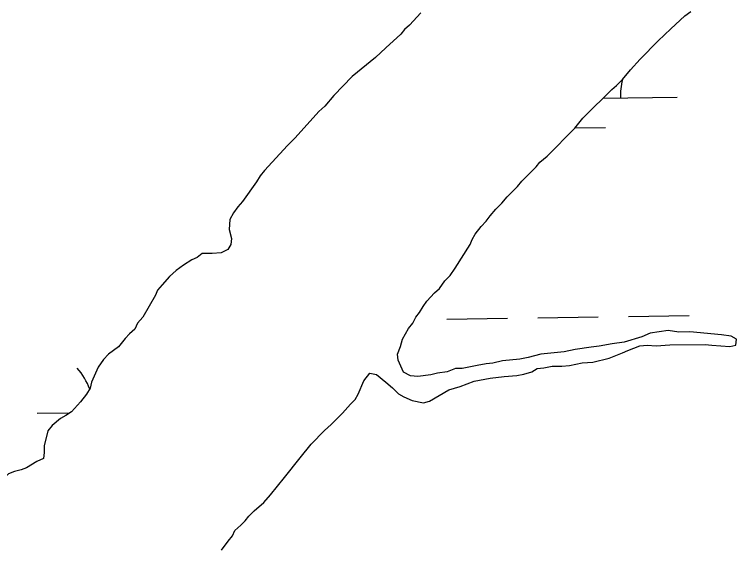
# Model space of a CAD drawing. Extents: x 3807117 to 3845308, y 337856 to 363736.
# Drawn here: x 3842125 to 3842506.4, y 350243.9 to 350524.9 of the extents above; entities that cross this region are included whole.
import ezdxf

# ---------------------------------------------------------------- set-up
doc = ezdxf.new("R2010")
doc.units = 0
doc.layers.add('V-TOPO-SHOR', color=7, linetype='Continuous')
doc.layers.add('V-WETL-SWMP', color=7, linetype='Continuous')

msp = doc.modelspace()

# ---------------------------------------------------------------- linework, layer by layer
at = {"layer": 'V-TOPO-SHOR'}
for p, q in [((3842479.09, 350524.12), (3842482.24, 350526.53)), ((3842339.61, 350525.73), (3842333.73, 350519.34)), ((3842471.62, 350517.32), (3842479.09, 350524.12)), ((3842333.73, 350519.34), (3842330.97, 350516.93)), ((3842329.01, 350514.54), (3842321.15, 350507.33)), ((3842330.97, 350516.93), (3842329.01, 350514.54)), ((3842464.94, 350510.91), (3842471.62, 350517.32)), ((3842455.52, 350501.31), (3842464.94, 350510.91)), ((3842321.15, 350507.33), (3842315.65, 350502.13)), ((3842315.65, 350502.13), (3842303.45, 350492.1)), ((3842450.41, 350495.72), (3842455.52, 350501.31)), ((3842446.1, 350490.52), (3842450.41, 350495.72)), ((3842303.45, 350492.1), (3842293.63, 350482.1)), ((3842442.96, 350487.32), (3842446.1, 350490.52)), ((3842435.49, 350480.12), (3842440.6, 350485.32)), ((3842440.6, 350485.32), (3842442.96, 350487.32)), ((3842293.63, 350482.1), (3842288.92, 350476.51)), ((3842431.17, 350476.12), (3842435.49, 350480.12)), ((3842288.92, 350476.51), (3842285.78, 350473.71)), ((3842285.78, 350473.71), (3842273.22, 350459.72)), ((3842425.27, 350470.12), (3842431.17, 350476.12)), ((3842420.96, 350464.92), (3842425.27, 350470.12)), ((3842406.43, 350450.12), (3842420.96, 350464.92)), ((3842273.22, 350459.72), (3842269.29, 350455.72)), ((3842269.29, 350455.72), (3842257.12, 350442.53)), ((3842402.49, 350446.92), (3842406.43, 350450.12)), ((3842400.53, 350444.52), (3842402.49, 350446.92)), ((3842257.12, 350442.53), (3842254.77, 350439.73)), ((3842393.07, 350436.92), (3842400.53, 350444.52)), ((3842254.77, 350439.73), (3842252.81, 350436.54)), ((3842252.81, 350436.54), (3842245.38, 350426.17)), ((3842390.72, 350434.12), (3842393.07, 350436.92)), ((3842385.22, 350428.53), (3842390.72, 350434.12)), ((3842382.47, 350425.33), (3842385.22, 350428.53)), ((3842243.02, 350423.37), (3842240.67, 350420.18)), ((3842245.38, 350426.17), (3842243.02, 350423.37)), ((3842379.33, 350422.13), (3842382.47, 350425.33)), ((3842240.67, 350420.18), (3842238.72, 350416.59)), ((3842376.19, 350418.53), (3842379.33, 350422.13)), ((3842238.72, 350416.59), (3842238.38, 350411.44)), ((3842371.48, 350412.94), (3842374.23, 350415.74)), ((3842374.23, 350415.74), (3842376.19, 350418.53)), ((3842238.38, 350411.44), (3842239.61, 350406.69)), ((3842368.35, 350408.95), (3842371.48, 350412.94)), ((3842366.79, 350406.16), (3842368.35, 350408.95)), ((3842239.61, 350406.69), (3842239.24, 350403.52)), ((3842365.62, 350403.37), (3842366.79, 350406.16)), ((3842237.68, 350400.73), (3842234.13, 350399.11)), ((3842239.24, 350403.52), (3842237.68, 350400.73)), ((3842357.81, 350391.01), (3842365.62, 350403.37)), ((3842221.46, 350396.61), (3842218.7, 350395.4)), ((3842224.22, 350398.62), (3842221.46, 350396.61)), ((3842229.37, 350398.67), (3842224.22, 350398.62)), ((3842234.13, 350399.11), (3842229.37, 350398.67)), ((3842214.36, 350392.59), (3842210.43, 350389.78)), ((3842218.7, 350395.4), (3842214.36, 350392.59)), ((3842210.43, 350389.78), (3842206.89, 350386.57)), ((3842355.07, 350387.02), (3842357.81, 350391.01)), ((3842206.89, 350386.57), (3842202.96, 350382.18)), ((3842352.32, 350384.22), (3842355.07, 350387.02)), ((3842202.96, 350382.18), (3842200.61, 350379.38)), ((3842349.58, 350380.24), (3842352.32, 350384.22)), ((3842200.61, 350379.38), (3842199.45, 350376.6)), ((3842342.9, 350373.43), (3842346.83, 350377.83)), ((3842346.83, 350377.83), (3842349.58, 350380.24)), ((3842199.45, 350376.6), (3842192.81, 350365.04)), ((3842340.95, 350370.64), (3842342.9, 350373.43)), ((3842338.99, 350367.45), (3842340.95, 350370.64)), ((3842337.03, 350365.06), (3842338.99, 350367.45)), ((3842190.06, 350361.84), (3842188.51, 350358.66)), ((3842192.81, 350365.04), (3842190.06, 350361.84)), ((3842333.12, 350359.08), (3842335.48, 350361.87)), ((3842335.48, 350361.87), (3842337.03, 350365.06)), ((3842188.51, 350358.66), (3842185.75, 350356.25)), ((3842330, 350353.5), (3842333.12, 350359.08)), ((3842185.75, 350356.25), (3842183.4, 350353.85)), ((3842456.45, 350354.65), (3842446.96, 350351.78)), ((3842460.79, 350356.67), (3842456.45, 350354.65)), ((3842470.29, 350357.94), (3842460.79, 350356.67)), ((3842475.85, 350357.2), (3842470.29, 350357.94)), ((3842481.8, 350357.25), (3842475.85, 350357.2)), ((3842498.46, 350355.82), (3842481.8, 350357.25)), ((3842503.62, 350355.07), (3842498.46, 350355.82)), ((3842506.41, 350353.51), (3842503.62, 350355.07)), ((3842183.4, 350353.85), (3842179.87, 350349.46)), ((3842328.85, 350349.52), (3842330, 350353.5)), ((3842440.63, 350350.93), (3842433.9, 350349.68)), ((3842446.96, 350351.78), (3842440.63, 350350.93)), ((3842464.02, 350349.96), (3842471.16, 350350.42)), ((3842471.16, 350350.42), (3842489.79, 350350.59)), ((3842489.79, 350350.59), (3842493.36, 350350.22)), ((3842506.04, 350350.34), (3842506.41, 350353.51)), ((3842179.87, 350349.46), (3842174.75, 350345.45)), ((3842327.3, 350345.54), (3842328.85, 350349.52)), ((3842415.29, 350346.74), (3842403.02, 350345.44)), ((3842421.23, 350347.98), (3842415.29, 350346.74)), ((3842429.54, 350349.25), (3842421.23, 350347.98)), ((3842433.9, 350349.68), (3842429.54, 350349.25)), ((3842446.22, 350346.23), (3842448.98, 350347.44)), ((3842448.98, 350347.44), (3842455.31, 350349.88)), ((3842455.31, 350349.88), (3842459.27, 350350.31)), ((3842459.27, 350350.31), (3842464.02, 350349.96)), ((3842493.36, 350350.22), (3842502.88, 350349.52)), ((3842502.88, 350349.52), (3842506.04, 350350.34)), ((3842174.75, 350345.45), (3842172, 350342.65)), ((3842327.73, 350342.38), (3842327.3, 350345.54)), ((3842391.94, 350342.96), (3842382.83, 350342.08)), ((3842396.29, 350343.79), (3842391.94, 350342.96)), ((3842403.02, 350345.44), (3842396.29, 350343.79)), ((3842430.41, 350341.33), (3842439.11, 350343.39)), ((3842439.11, 350343.39), (3842446.22, 350346.23)), ((3842172, 350342.65), (3842169.27, 350338.66)), ((3842330.56, 350336.06), (3842327.73, 350342.38)), ((3842369.38, 350339.58), (3842361.46, 350337.93)), ((3842374.12, 350340.42), (3842369.38, 350339.58)), ((3842377.69, 350340.85), (3842374.12, 350340.42)), ((3842382.83, 350342.08), (3842377.69, 350340.85)), ((3842404.67, 350338.32), (3842409.02, 350339.15)), ((3842409.02, 350339.15), (3842414.17, 350339.2)), ((3842414.17, 350339.2), (3842418.13, 350339.63)), ((3842418.13, 350339.63), (3842424.86, 350340.88)), ((3842424.86, 350340.88), (3842430.41, 350341.33)), ((3842169.27, 350338.66), (3842165.77, 350330.7)), ((3842309.59, 350331.51), (3842312.72, 350335.5)), ((3842312.72, 350335.5), (3842316.3, 350334.74)), ((3842334.14, 350334.11), (3842330.56, 350336.06)), ((3842348.4, 350335.43), (3842344.84, 350334.6)), ((3842353.55, 350336.27), (3842348.4, 350335.43)), ((3842357.89, 350337.89), (3842353.55, 350336.27)), ((3842361.46, 350337.93), (3842357.89, 350337.89)), ((3842393.99, 350335.05), (3842398.34, 350336.28)), ((3842398.34, 350336.28), (3842401.1, 350337.89)), ((3842401.1, 350337.89), (3842404.67, 350338.32)), ((3842306.48, 350324.35), (3842309.59, 350331.51)), ((3842316.3, 350334.74), (3842321.09, 350330.82)), ((3842338.11, 350333.75), (3842334.14, 350334.11)), ((3842344.84, 350334.6), (3842338.11, 350333.75)), ((3842367.87, 350331.24), (3842376.18, 350332.91)), ((3842376.18, 350332.91), (3842383.7, 350333.77)), ((3842383.7, 350333.77), (3842390.43, 350334.22)), ((3842390.43, 350334.22), (3842393.99, 350335.05)), ((3842165.01, 350327.52), (3842163.05, 350324.33)), ((3842165.77, 350330.7), (3842165.01, 350327.52)), ((3842321.09, 350330.82), (3842324.69, 350327.68)), ((3842324.69, 350327.68), (3842327.89, 350324.54)), ((3842354.43, 350326.76), (3842360.36, 350328.4)), ((3842360.36, 350328.4), (3842367.87, 350331.24)), ((3842163.05, 350324.33), (3842159.92, 350320.34)), ((3842304.92, 350321.56), (3842306.48, 350324.35)), ((3842327.89, 350324.54), (3842330.68, 350322.98)), ((3842344.18, 350320.72), (3842354.43, 350326.76)), ((3842159.92, 350320.34), (3842155.21, 350315.14)), ((3842302.56, 350319.16), (3842304.92, 350321.56)), ((3842330.68, 350322.98), (3842335.06, 350321.04)), ((3842335.06, 350321.04), (3842341.01, 350319.9)), ((3842341.01, 350319.9), (3842344.18, 350320.72)), ((3842298.25, 350314.36), (3842302.56, 350319.16)), ((3842152.06, 350313.13), (3842149.29, 350311.52)), ((3842155.21, 350315.14), (3842152.06, 350313.13)), ((3842292.36, 350308.36), (3842298.25, 350314.36)), ((3842149.29, 350311.52), (3842144.97, 350307.91)), ((3842142.61, 350305.12), (3842140.7, 350297.17)), ((3842144.97, 350307.91), (3842142.61, 350305.12)), ((3842281.75, 350297.96), (3842288.82, 350305.16)), ((3842288.82, 350305.16), (3842292.36, 350308.36)), ((3842140.7, 350297.17), (3842140.74, 350293.61)), ((3842275.87, 350290.77), (3842281.75, 350297.96)), ((3842140.74, 350293.61), (3842140.37, 350290.43)), ((3842140.37, 350290.43), (3842136.81, 350288.81)), ((3842267.64, 350280.39), (3842275.87, 350290.77)), ((3842131.29, 350285.59), (3842128.53, 350284.38)), ((3842136.81, 350288.81), (3842131.29, 350285.59)), ((3842128.53, 350284.38), (3842124.97, 350283.55)), ((3842260.19, 350271.2), (3842267.64, 350280.39)), ((3842256.66, 350267.2), (3842260.19, 350271.2)), ((3842251.54, 350262.8), (3842256.66, 350267.2)), ((3842248.79, 350260), (3842251.54, 350262.8)), ((3842246.83, 350257.6), (3842248.79, 350260)), ((3842241.33, 350252.4), (3842244.48, 350255.2)), ((3842244.48, 350255.2), (3842246.83, 350257.6)), ((3842240.17, 350249.61), (3842241.33, 350252.4)), ((3842237.81, 350246.82), (3842240.17, 350249.61)), ((3842234.29, 350242.03), (3842237.81, 350246.82))]:
    msp.add_line(p, q, dxfattribs=at)
at = {"layer": 'V-WETL-SWMP'}
for p, q in [((3842479.09, 350524.12), (3842482.24, 350526.53)), ((3842471.62, 350517.32), (3842479.09, 350524.12)), ((3842464.94, 350510.91), (3842471.62, 350517.32)), ((3842455.52, 350501.31), (3842464.94, 350510.91)), ((3842450.41, 350495.72), (3842455.52, 350501.31)), ((3842446.1, 350490.52), (3842450.41, 350495.72)), ((3842442.96, 350487.32), (3842446.1, 350490.52)), ((3842435.49, 350480.12), (3842440.6, 350485.32)), ((3842440.6, 350485.32), (3842442.96, 350487.32)), ((3842431.17, 350476.12), (3842435.49, 350480.12)), ((3842436.02, 350480.66), (3842475.04, 350481.25)), ((3842425.27, 350470.12), (3842431.17, 350476.12)), ((3842420.96, 350464.92), (3842425.27, 350470.12)), ((3842406.43, 350450.12), (3842420.96, 350464.92)), ((3842421.03, 350465.01), (3842437.27, 350465.25)), ((3842402.49, 350446.92), (3842406.43, 350450.12)), ((3842400.53, 350444.52), (3842402.49, 350446.92)), ((3842393.07, 350436.92), (3842400.53, 350444.52)), ((3842390.72, 350434.12), (3842393.07, 350436.92)), ((3842385.22, 350428.53), (3842390.72, 350434.12)), ((3842382.47, 350425.33), (3842385.22, 350428.53)), ((3842379.33, 350422.13), (3842382.47, 350425.33)), ((3842376.19, 350418.53), (3842379.33, 350422.13)), ((3842371.48, 350412.94), (3842374.23, 350415.74)), ((3842374.23, 350415.74), (3842376.19, 350418.53)), ((3842368.35, 350408.95), (3842371.48, 350412.94)), ((3842366.79, 350406.16), (3842368.35, 350408.95)), ((3842365.62, 350403.37), (3842366.79, 350406.16)), ((3842357.81, 350391.01), (3842365.62, 350403.37)), ((3842355.07, 350387.02), (3842357.81, 350391.01)), ((3842352.32, 350384.22), (3842355.07, 350387.02)), ((3842349.58, 350380.24), (3842352.32, 350384.22)), ((3842342.9, 350373.43), (3842346.83, 350377.83)), ((3842346.83, 350377.83), (3842349.58, 350380.24)), ((3842340.95, 350370.64), (3842342.9, 350373.43)), ((3842338.99, 350367.45), (3842340.95, 350370.64)), ((3842337.03, 350365.06), (3842338.99, 350367.45)), ((3842449.36, 350365.42), (3842481.36, 350365.9)), ((3842333.12, 350359.08), (3842335.48, 350361.87)), ((3842335.48, 350361.87), (3842337.03, 350365.06)), ((3842353.37, 350363.98), (3842385.37, 350364.46)), ((3842401.37, 350364.7), (3842433.36, 350365.18)), ((3842330, 350353.5), (3842333.12, 350359.08)), ((3842456.45, 350354.65), (3842446.96, 350351.78)), ((3842460.79, 350356.67), (3842456.45, 350354.65)), ((3842470.29, 350357.94), (3842460.79, 350356.67)), ((3842475.85, 350357.2), (3842470.29, 350357.94)), ((3842481.8, 350357.25), (3842475.85, 350357.2)), ((3842498.46, 350355.82), (3842481.8, 350357.25)), ((3842503.62, 350355.07), (3842498.46, 350355.82)), ((3842506.41, 350353.51), (3842503.62, 350355.07)), ((3842328.85, 350349.52), (3842330, 350353.5)), ((3842440.63, 350350.93), (3842433.9, 350349.68)), ((3842446.96, 350351.78), (3842440.63, 350350.93)), ((3842464.02, 350349.96), (3842471.16, 350350.42)), ((3842471.16, 350350.42), (3842489.79, 350350.59)), ((3842489.79, 350350.59), (3842493.36, 350350.22)), ((3842506.04, 350350.34), (3842506.41, 350353.51)), ((3842327.3, 350345.54), (3842328.85, 350349.52)), ((3842415.29, 350346.74), (3842403.02, 350345.44)), ((3842421.23, 350347.98), (3842415.29, 350346.74)), ((3842429.54, 350349.25), (3842421.23, 350347.98)), ((3842433.9, 350349.68), (3842429.54, 350349.25)), ((3842446.22, 350346.23), (3842448.98, 350347.44)), ((3842448.98, 350347.44), (3842455.31, 350349.88)), ((3842455.31, 350349.88), (3842459.27, 350350.31)), ((3842459.27, 350350.31), (3842464.02, 350349.96)), ((3842493.36, 350350.22), (3842502.88, 350349.52)), ((3842502.88, 350349.52), (3842506.04, 350350.34)), ((3842327.73, 350342.38), (3842327.3, 350345.54)), ((3842391.94, 350342.96), (3842382.83, 350342.08)), ((3842396.29, 350343.79), (3842391.94, 350342.96)), ((3842403.02, 350345.44), (3842396.29, 350343.79)), ((3842430.41, 350341.33), (3842439.11, 350343.39)), ((3842439.11, 350343.39), (3842446.22, 350346.23)), ((3842330.56, 350336.06), (3842327.73, 350342.38)), ((3842369.38, 350339.58), (3842361.46, 350337.93)), ((3842374.12, 350340.42), (3842369.38, 350339.58)), ((3842377.69, 350340.85), (3842374.12, 350340.42)), ((3842382.83, 350342.08), (3842377.69, 350340.85)), ((3842404.67, 350338.32), (3842409.02, 350339.15)), ((3842409.02, 350339.15), (3842414.17, 350339.2)), ((3842414.17, 350339.2), (3842418.13, 350339.63)), ((3842418.13, 350339.63), (3842424.86, 350340.88)), ((3842424.86, 350340.88), (3842430.41, 350341.33)), ((3842309.59, 350331.51), (3842312.72, 350335.5)), ((3842312.72, 350335.5), (3842316.3, 350334.74)), ((3842334.14, 350334.11), (3842330.56, 350336.06)), ((3842348.4, 350335.43), (3842344.84, 350334.6)), ((3842353.55, 350336.27), (3842348.4, 350335.43)), ((3842357.89, 350337.89), (3842353.55, 350336.27)), ((3842361.46, 350337.93), (3842357.89, 350337.89)), ((3842393.99, 350335.05), (3842398.34, 350336.28)), ((3842398.34, 350336.28), (3842401.1, 350337.89)), ((3842401.1, 350337.89), (3842404.67, 350338.32)), ((3842306.48, 350324.35), (3842309.59, 350331.51)), ((3842316.3, 350334.74), (3842321.09, 350330.82)), ((3842338.11, 350333.75), (3842334.14, 350334.11)), ((3842344.84, 350334.6), (3842338.11, 350333.75)), ((3842367.87, 350331.24), (3842376.18, 350332.91)), ((3842376.18, 350332.91), (3842383.7, 350333.77)), ((3842383.7, 350333.77), (3842390.43, 350334.22)), ((3842390.43, 350334.22), (3842393.99, 350335.05)), ((3842321.09, 350330.82), (3842324.69, 350327.68)), ((3842324.69, 350327.68), (3842327.89, 350324.54)), ((3842354.43, 350326.76), (3842360.36, 350328.4)), ((3842360.36, 350328.4), (3842367.87, 350331.24)), ((3842304.92, 350321.56), (3842306.48, 350324.35)), ((3842327.89, 350324.54), (3842330.68, 350322.98)), ((3842344.18, 350320.72), (3842354.43, 350326.76)), ((3842302.56, 350319.16), (3842304.92, 350321.56)), ((3842330.68, 350322.98), (3842335.06, 350321.04)), ((3842335.06, 350321.04), (3842341.01, 350319.9)), ((3842341.01, 350319.9), (3842344.18, 350320.72)), ((3842298.25, 350314.36), (3842302.56, 350319.16)), ((3842137.03, 350314.3), (3842154.3, 350314.56)), ((3842292.36, 350308.36), (3842298.25, 350314.36)), ((3842281.75, 350297.96), (3842288.82, 350305.16)), ((3842288.82, 350305.16), (3842292.36, 350308.36)), ((3842275.87, 350290.77), (3842281.75, 350297.96)), ((3842267.64, 350280.39), (3842275.87, 350290.77)), ((3842260.19, 350271.2), (3842267.64, 350280.39)), ((3842256.66, 350267.2), (3842260.19, 350271.2)), ((3842251.54, 350262.8), (3842256.66, 350267.2)), ((3842248.79, 350260), (3842251.54, 350262.8)), ((3842246.83, 350257.6), (3842248.79, 350260)), ((3842241.33, 350252.4), (3842244.48, 350255.2)), ((3842244.48, 350255.2), (3842246.83, 350257.6)), ((3842240.17, 350249.61), (3842241.33, 350252.4)), ((3842237.81, 350246.82), (3842240.17, 350249.61)), ((3842234.29, 350242.03), (3842237.81, 350246.82))]:
    msp.add_line(p, q, dxfattribs=at)
for points in [[(3842339.61, 350525.73), (3842333.73, 350519.34), (3842330.97, 350516.93), (3842329.01, 350514.54), (3842321.15, 350507.33), (3842315.65, 350502.13), (3842303.45, 350492.1), (3842293.63, 350482.1), (3842288.92, 350476.51), (3842285.78, 350473.71), (3842273.22, 350459.72), (3842269.29, 350455.72), (3842257.12, 350442.53), (3842254.77, 350439.73), (3842252.81, 350436.54), (3842245.38, 350426.17), (3842243.02, 350423.37), (3842240.67, 350420.18), (3842238.72, 350416.59), (3842238.38, 350411.44), (3842239.61, 350406.69), (3842239.24, 350403.52), (3842237.68, 350400.73), (3842234.13, 350399.11), (3842229.37, 350398.67), (3842224.22, 350398.62), (3842221.46, 350396.61), (3842218.7, 350395.4), (3842214.36, 350392.59), (3842210.43, 350389.78), (3842206.89, 350386.57), (3842202.96, 350382.18), (3842200.61, 350379.38), (3842199.45, 350376.6), (3842192.81, 350365.04), (3842190.06, 350361.84), (3842188.51, 350358.66), (3842185.75, 350356.25), (3842183.4, 350353.85), (3842179.87, 350349.46), (3842174.75, 350345.45), (3842172, 350342.65), (3842169.27, 350338.66), (3842165.77, 350330.7), (3842165.01, 350327.52), (3842163.05, 350324.33), (3842159.92, 350320.34), (3842155.21, 350315.14), (3842152.06, 350313.13)], [(3842152.06, 350313.13), (3842149.29, 350311.52), (3842144.97, 350307.91), (3842142.61, 350305.12), (3842140.7, 350297.17), (3842140.74, 350293.61), (3842140.37, 350290.43), (3842136.81, 350288.81), (3842131.29, 350285.59), (3842128.53, 350284.38), (3842124.97, 350283.55), (3842121.81, 350282.33), (3842115.91, 350277.13), (3842111.59, 350272.33), (3842107.29, 350266.35), (3842104.94, 350262.76), (3842103.39, 350259.17), (3842101.05, 350254.79), (3842098.7, 350252), (3842090.42, 350246.37), (3842087.26, 350245.15), (3842084.12, 350242.35)]]:
    msp.add_lwpolyline(points, dxfattribs=at)
for centre, start, end in [((3842480.27, 350481.8), 165.6078, 181.6302), ((3842131.78, 350314.7), 20.6379, 41.6302)]:
    msp.add_arc(centre, 35.25, start, end, dxfattribs=at)

doc.saveas('drawing.dxf')
